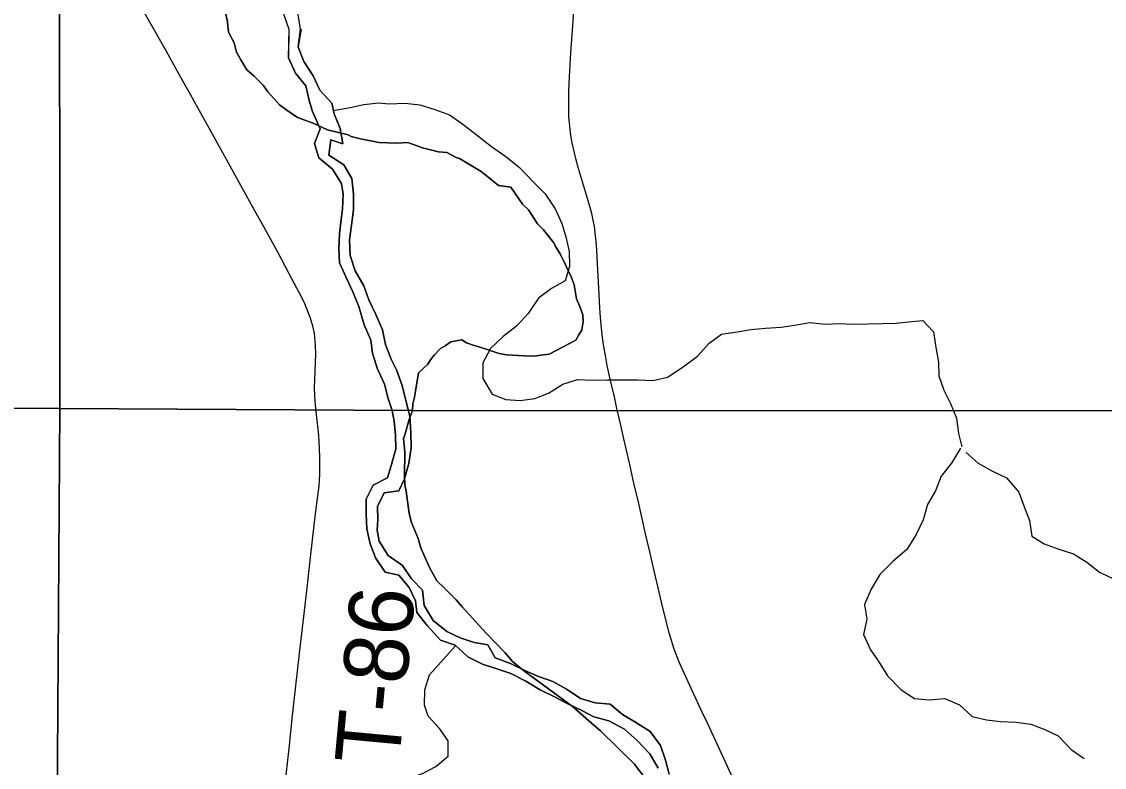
# Model space of a CAD drawing. Extents: x 0 to 34, y 0 to 22.
# Drawn here: x 2.7836 to 3.2608, y 19.2166 to 19.5455 of the extents above; entities that cross this region are included whole.
import ezdxf

# ---------------------------------------------------------------- set-up
doc = ezdxf.new("R2010")
doc.units = 0
for name, color, linetype in [('GM_X_Major_River', 7, 'Continuous'), ('GM_X_Minor_River', 7, 'Continuous'), ('GM_X_Section', 7, 'Continuous'), ('GM_X_State_Route', 7, 'Continuous'), ('GM_X_Township_Road', 7, 'Continuous'), ('GM_X_Township_Road_Text', 7, 'Continuous')]:
    doc.layers.add(name, color=color, linetype=linetype)

msp = doc.modelspace()

# ---------------------------------------------------------------- linework, layer by layer
at = {"layer": 'GM_X_Major_River'}
for points in [[(2.90652, 19.54213), (2.90532, 19.54942), (2.90415, 19.55587), (2.9045, 19.56214), (2.90922, 19.56691), (2.91509, 19.56789), (2.92117, 19.56622), (2.92743, 19.56455), (2.93369, 19.56325), (2.93957, 19.56367), (2.94619, 19.56541), (2.95224, 19.56849), (2.95791, 19.57364), (2.96243, 19.57975), (2.96657, 19.58584), (2.97204, 19.59043), (2.97599, 19.59615), (2.98166, 19.60055), (2.98694, 19.60646), (2.99051, 19.61275), (2.9937, 19.61884), (2.99709, 19.62494), (2.99952, 19.63179), (3.00214, 19.63845)], [(2.99045, 19.62414), (2.98689, 19.61748), (2.9835, 19.61157), (2.97936, 19.60509), (2.97332, 19.60012), (2.96993, 19.59536), (2.96541, 19.58887), (2.95995, 19.58296), (2.9558, 19.57743), (2.94976, 19.57322), (2.94333, 19.57014), (2.93708, 19.56859), (2.93025, 19.56969), (2.92417, 19.57136), (2.91829, 19.57228), (2.91184, 19.57376), (2.90559, 19.57202), (2.89955, 19.56667), (2.89825, 19.56191), (2.89828, 19.55508), (2.89907, 19.54844), (2.90138, 19.54219)], [(3.06417, 19.21617), (3.0604, 19.22247), (3.05493, 19.2284), (3.04925, 19.23338), (3.04243, 19.23703), (3.0358, 19.23878), (3.03049, 19.24166), (3.02405, 19.24474), (3.01818, 19.24781), (3.01211, 19.2507), (3.00587, 19.25454), (2.99924, 19.258), (2.9926, 19.26013), (2.98672, 19.26206), (2.98028, 19.26533), (2.97461, 19.2705), (2.96816, 19.27263), (2.96231, 19.27912), (2.95778, 19.28486), (2.95723, 19.29), (2.95441, 19.29591), (2.94988, 19.30126), (2.94381, 19.30262), (2.93947, 19.30893), (2.93723, 19.31521), (2.93574, 19.32169), (2.93539, 19.32816), (2.93542, 19.33482), (2.93849, 19.34108), (2.94478, 19.34428), (2.94652, 19.35017), (2.94845, 19.35701), (2.94829, 19.36309), (2.94775, 19.36918), (2.94682, 19.37394), (2.94514, 19.37928), (2.94346, 19.38557), (2.94027, 19.39262), (2.93821, 19.39929), (2.93748, 19.405), (2.93448, 19.41168), (2.93224, 19.41987), (2.92961, 19.42635), (2.9266, 19.43265), (2.9236, 19.43913), (2.92344, 19.44522), (2.92366, 19.45188), (2.92445, 19.45815), (2.92505, 19.4629), (2.92527, 19.46937), (2.92453, 19.47413), (2.92058, 19.48043), (2.91452, 19.48541), (2.91265, 19.49169), (2.91515, 19.49815), (2.91178, 19.50578), (2.91028, 19.51073), (2.90879, 19.51721), (2.90426, 19.52275), (2.90126, 19.52942), (2.90145, 19.54229)], [(2.90138, 19.54219), (2.90126, 19.52942), (2.90426, 19.52275), (2.90879, 19.51721), (2.91028, 19.51073), (2.91178, 19.50578), (2.91515, 19.49815), (2.91265, 19.49169), (2.91452, 19.48541), (2.92058, 19.48043), (2.92453, 19.47413), (2.92527, 19.46937), (2.92505, 19.4629), (2.92445, 19.45815), (2.92366, 19.45188), (2.92344, 19.44522), (2.9236, 19.43913), (2.9266, 19.43265), (2.92961, 19.42635), (2.93224, 19.41987), (2.93448, 19.41168), (2.93748, 19.405), (2.93821, 19.39929), (2.94027, 19.39262), (2.94346, 19.38557), (2.94514, 19.37928), (2.94682, 19.37394), (2.94775, 19.36918), (2.94829, 19.36309), (2.94845, 19.35701), (2.94652, 19.35017), (2.94478, 19.34428), (2.93849, 19.34108), (2.93542, 19.33482), (2.93539, 19.32816), (2.93574, 19.32169), (2.93723, 19.31521), (2.93947, 19.30893), (2.94381, 19.30262), (2.94988, 19.30126), (2.95441, 19.29591), (2.95723, 19.29), (2.95778, 19.28486), (2.96231, 19.27912), (2.96816, 19.27263), (2.97461, 19.2705), (2.98028, 19.26533), (2.98672, 19.26206), (2.9926, 19.26013), (2.99924, 19.258), (3.00587, 19.25454), (3.01211, 19.2507), (3.01818, 19.24781), (3.02405, 19.24474), (3.03049, 19.24166), (3.0358, 19.23878), (3.04243, 19.23703), (3.04925, 19.23338), (3.05493, 19.2284), (3.0604, 19.22247), (3.06417, 19.21617)], [(2.9067, 19.54219), (2.90546, 19.53434), (2.9079, 19.52786), (2.91204, 19.52156), (2.91505, 19.51527), (2.92034, 19.50953), (2.92127, 19.50477), (2.92389, 19.49829), (2.92519, 19.49163), (2.91988, 19.49337), (2.9189, 19.48652), (2.92552, 19.4823), (2.9291, 19.4762), (2.92983, 19.46934), (2.92979, 19.4625), (2.929, 19.45565), (2.92802, 19.44919), (2.92836, 19.44234), (2.93061, 19.43548), (2.93437, 19.42899), (2.93662, 19.4227), (2.93963, 19.41622), (2.94263, 19.40954), (2.94393, 19.40307), (2.94637, 19.39659), (2.94881, 19.39182), (2.95125, 19.38495), (2.9546, 19.37124), (2.95513, 19.36439), (2.95529, 19.35754), (2.9543, 19.35051), (2.95237, 19.34386), (2.94988, 19.33855), (2.94341, 19.33763), (2.94035, 19.33156), (2.94051, 19.32585), (2.94029, 19.3211), (2.94122, 19.31634), (2.94518, 19.31003), (2.95142, 19.30563), (2.95538, 19.29971), (2.9603, 19.29473), (2.96102, 19.28788), (2.96498, 19.28139), (2.97103, 19.27641), (2.9769, 19.27372), (2.98297, 19.27159), (2.98904, 19.27061), (2.99224, 19.26489), (2.99907, 19.26238), (3.00532, 19.2593), (3.01138, 19.2566), (3.01764, 19.25447), (3.02408, 19.25083), (3.02995, 19.24699), (3.0364, 19.24505), (3.04304, 19.24444), (3.04834, 19.23985), (3.05458, 19.2362), (3.06064, 19.23236), (3.06517, 19.22625), (3.06742, 19.21977), (3.06891, 19.21349)], [(3.06891, 19.21349), (3.06742, 19.21977), (3.06517, 19.22625), (3.06064, 19.23236), (3.05458, 19.2362), (3.04834, 19.23985), (3.04304, 19.24444), (3.0364, 19.24505), (3.02995, 19.24699), (3.02408, 19.25083), (3.01764, 19.25447), (3.01138, 19.2566), (3.00532, 19.2593), (2.99907, 19.26238), (2.99224, 19.26489), (2.98904, 19.27061), (2.98297, 19.27159), (2.9769, 19.27372), (2.97103, 19.27641), (2.96498, 19.28139), (2.96102, 19.28788), (2.9603, 19.29473), (2.95538, 19.29971), (2.95142, 19.30563), (2.94518, 19.31003), (2.94122, 19.31634), (2.94029, 19.3211), (2.94051, 19.32585), (2.94035, 19.33156), (2.94341, 19.33763), (2.94988, 19.33855), (2.95237, 19.34386), (2.9543, 19.35051), (2.95529, 19.35754), (2.95513, 19.36439), (2.9546, 19.37124), (2.95125, 19.38495), (2.94881, 19.39182), (2.94637, 19.39659), (2.94393, 19.40307), (2.94263, 19.40954), (2.93963, 19.41622), (2.93662, 19.4227), (2.93437, 19.42899), (2.93061, 19.43548), (2.92836, 19.44234), (2.92802, 19.44919), (2.929, 19.45565), (2.92979, 19.4625), (2.92983, 19.46934), (2.9291, 19.4762), (2.92552, 19.4823), (2.9189, 19.48652), (2.91988, 19.49337), (2.92519, 19.49163), (2.92389, 19.49829), (2.92127, 19.50477), (2.92034, 19.50953), (2.91505, 19.51527), (2.91204, 19.52156), (2.9079, 19.52786), (2.90546, 19.53434), (2.90652, 19.54213)]]:
    msp.add_lwpolyline(points, dxfattribs=at)
at = {"layer": 'GM_X_Minor_River'}
for points in [[(2.92087, 19.50621), (2.92831, 19.50759), (2.93439, 19.50889), (2.94085, 19.50961), (2.9456, 19.50921), (2.95244, 19.50955), (2.95908, 19.50875), (2.96572, 19.50663), (2.97216, 19.50431), (2.97803, 19.50028), (2.98389, 19.49568), (2.99071, 19.49032), (2.99695, 19.48591), (3.003, 19.48112), (3.00905, 19.47481), (3.01434, 19.46946), (3.01868, 19.46296), (3.02168, 19.45648), (3.02336, 19.45057), (3.02485, 19.4441), (3.02501, 19.43744), (3.02308, 19.43117), (3.01717, 19.42778), (3.01145, 19.42344), (3.00686, 19.4168), (3.00171, 19.41112), (2.9958, 19.40659), (2.99026, 19.40129), (2.98681, 19.39503), (2.98678, 19.388), (2.99092, 19.38113), (2.99699, 19.37881), (3.00325, 19.37839), (3.00972, 19.37931), (3.0158, 19.38156), (3.02209, 19.38552), (3.02856, 19.38758), (3.03501, 19.38735), (3.04185, 19.38751), (3.05515, 19.38743), (3.06198, 19.38721), (3.06826, 19.38869), (3.07512, 19.39322), (3.08141, 19.39794), (3.08656, 19.40362), (3.09209, 19.40759), (3.09894, 19.40869), (3.10502, 19.40961), (3.11148, 19.41033), (3.11832, 19.41068), (3.12421, 19.4116), (3.13105, 19.4127), (3.13789, 19.41209), (3.14396, 19.41225), (3.15004, 19.41203), (3.16296, 19.41234), (3.16904, 19.41249), (3.17588, 19.41322), (3.18082, 19.41357), (3.18554, 19.4086), (3.18646, 19.40174), (3.18775, 19.39527), (3.18791, 19.38918), (3.18997, 19.38289), (3.19298, 19.37698), (3.19561, 19.3705), (3.19652, 19.36383), (3.19801, 19.35793)], [(3.19744, 19.35736), (3.19342, 19.35072), (3.18883, 19.34504), (3.18633, 19.33859), (3.18288, 19.33252), (3.18095, 19.32568), (3.17788, 19.31923), (3.17367, 19.31259), (3.16775, 19.30749), (3.16184, 19.30163), (3.15801, 19.29518), (3.15512, 19.28835), (3.15604, 19.28187), (3.15468, 19.27522), (3.15768, 19.26836), (3.16108, 19.26358), (3.16522, 19.2569), (3.17127, 19.25078), (3.17714, 19.24694), (3.18359, 19.24634), (3.19043, 19.24687), (3.19688, 19.24417), (3.20255, 19.23901), (3.20881, 19.23745), (3.21507, 19.23684), (3.22191, 19.23643), (3.22836, 19.23563), (3.23462, 19.23331), (3.24049, 19.23043), (3.24616, 19.2245), (3.25184, 19.22047)], [(3.1999, 19.35544), (3.20519, 19.35066), (3.21126, 19.34739), (3.2177, 19.34431), (3.22317, 19.338), (3.22523, 19.33191), (3.22786, 19.32542), (3.22878, 19.31857), (3.23427, 19.31512), (3.24071, 19.3128), (3.24716, 19.31067), (3.25303, 19.30702), (3.2587, 19.30262), (3.26477, 19.29973)], [(2.91732, 19.16941), (2.91849, 19.17588), (2.92099, 19.18233), (2.9233, 19.18841), (2.92504, 19.19448), (2.92905, 19.1996), (2.93496, 19.20375), (2.94125, 19.20733), (2.9479, 19.20806), (2.95399, 19.21164), (2.96027, 19.21389), (2.96618, 19.2169), (2.97152, 19.22143), (2.97155, 19.22828), (2.96778, 19.23363), (2.96268, 19.23918), (2.96118, 19.24394), (2.96122, 19.25079), (2.96334, 19.25743), (2.97464, 19.26999)]]:
    msp.add_lwpolyline(points, dxfattribs=at)
at = {"layer": 'GM_X_Section'}
for points in [[(2.56001, 19.64218), (2.80028, 19.64085), (2.80042, 19.37489), (2.56365, 19.3759)], [(2.56365, 19.3759), (2.80042, 19.37489), (2.79871, 19.11023), (2.79739, 19.11023), (2.56549, 19.10794), (2.5626, 19.10791)]]:
    msp.add_lwpolyline(points, close=True, dxfattribs=at)
for points in [[(2.8733, 19.55003), (2.87437, 19.54543), (2.8748, 19.54084), (2.87718, 19.53612), (2.87825, 19.53203), (2.88022, 19.52859), (2.88286, 19.52425), (2.88612, 19.52145), (2.89005, 19.51749), (2.89215, 19.51456), (2.89726, 19.50882), (2.90001, 19.50665), (2.9051, 19.50321), (2.91213, 19.50067), (2.91839, 19.49774), (2.92749, 19.49546), (2.9288, 19.49482), (2.93296, 19.4938), (2.94115, 19.49216), (2.94881, 19.49191), (2.95374, 19.49217), (2.96025, 19.48975), (2.96728, 19.4881), (2.97092, 19.48773), (2.97509, 19.48556), (2.97652, 19.48505), (2.98617, 19.47932), (2.98827, 19.47754), (2.99375, 19.4732), (2.99921, 19.47244), (3.00434, 19.46492), (3.00695, 19.46249), (3.0109, 19.45624), (3.01352, 19.45369), (3.01811, 19.44783), (3.01877, 19.44655), (3.02088, 19.44311), (3.02325, 19.43826), (3.02576, 19.4329), (3.02709, 19.42933), (3.02818, 19.4232), (3.02964, 19.41988), (3.03097, 19.41618), (3.03112, 19.41299), (3.0305, 19.40954), (3.02922, 19.40737), (3.02781, 19.40494), (3.01605, 19.3988), (3.01242, 19.39841), (3.00957, 19.39789), (3.00515, 19.39801), (2.99723, 19.39851), (2.99398, 19.39902), (2.98747, 19.40131), (2.98265, 19.40271), (2.97966, 19.40385), (2.97757, 19.40513), (2.97602, 19.40487), (2.97278, 19.40423), (2.97019, 19.40244), (2.96813, 19.40128), (2.96542, 19.39834), (2.96375, 19.3963), (2.9626, 19.39438), (2.95848, 19.39055), (2.95712, 19.3825), (2.95675, 19.37982), (2.956, 19.37688), (2.95583, 19.37392), (2.80042, 19.37489), (2.80028, 19.64085)], [(3.28663, 19.37379), (2.95583, 19.37392), (2.956, 19.37688), (2.95675, 19.37982), (2.95712, 19.3825), (2.95848, 19.39055), (2.9626, 19.39438), (2.96375, 19.3963), (2.96542, 19.39834), (2.96813, 19.40128), (2.97019, 19.40244), (2.97278, 19.40423), (2.97602, 19.40487), (2.97757, 19.40513), (2.97966, 19.40385), (2.98265, 19.40271), (2.98747, 19.40131), (2.99398, 19.39902), (2.99723, 19.39851), (3.00515, 19.39801), (3.00957, 19.39789), (3.01242, 19.39841), (3.01605, 19.3988), (3.02781, 19.40494), (3.02922, 19.40737), (3.0305, 19.40954), (3.03112, 19.41299), (3.03097, 19.41618), (3.02964, 19.41988), (3.02818, 19.4232), (3.02709, 19.42933), (3.02576, 19.4329), (3.02325, 19.43826), (3.02088, 19.44311), (3.01877, 19.44655), (3.01811, 19.44783), (3.01352, 19.45369), (3.0109, 19.45624), (3.00695, 19.46249), (3.00434, 19.46492), (2.99921, 19.47244), (2.99375, 19.4732), (2.98827, 19.47754), (2.98617, 19.47932), (2.97652, 19.48505), (2.97509, 19.48556), (2.97092, 19.48773), (2.96728, 19.4881), (2.96025, 19.48975), (2.95374, 19.49217), (2.94881, 19.49191), (2.94115, 19.49216), (2.93296, 19.4938), (2.9288, 19.49482), (2.92749, 19.49546), (2.91839, 19.49774), (2.91213, 19.50067), (2.9051, 19.50321), (2.90001, 19.50665), (2.89726, 19.50882), (2.89215, 19.51456), (2.89005, 19.51749), (2.88612, 19.52145), (2.88286, 19.52425), (2.88022, 19.52859), (2.87825, 19.53203), (2.87718, 19.53612), (2.8748, 19.54084), (2.87437, 19.54543), (2.8733, 19.55003)], [(2.79871, 19.11023), (2.80042, 19.37489), (2.95583, 19.37392), (2.95436, 19.36998), (2.95247, 19.36321), (2.95184, 19.36155), (2.95241, 19.35568), (2.95237, 19.34496), (2.95253, 19.34113), (2.95307, 19.33832), (2.95432, 19.32849), (2.95539, 19.32453), (2.9583, 19.31751), (2.95951, 19.31343), (2.96136, 19.30896), (2.96334, 19.30463), (2.96651, 19.29876), (2.96978, 19.2957), (2.97514, 19.29047), (2.97777, 19.28741), (2.98838, 19.27568), (2.99244, 19.27147), (2.99663, 19.26701), (2.99991, 19.26331), (3.0054, 19.25885), (3.02629, 19.24355), (3.03571, 19.23514), (3.03871, 19.23272), (3.0535, 19.21805), (3.05875, 19.21142)], [(3.05875, 19.21142), (3.0535, 19.21805), (3.03871, 19.23272), (3.03571, 19.23514), (3.02629, 19.24355), (3.0054, 19.25885), (2.99991, 19.26331), (2.99663, 19.26701), (2.99244, 19.27147), (2.98838, 19.27568), (2.97777, 19.28741), (2.97514, 19.29047), (2.96978, 19.2957), (2.96651, 19.29876), (2.96334, 19.30463), (2.96136, 19.30896), (2.95951, 19.31343), (2.9583, 19.31751), (2.95539, 19.32453), (2.95432, 19.32849), (2.95307, 19.33832), (2.95253, 19.34113), (2.95237, 19.34496), (2.95241, 19.35568), (2.95184, 19.36155), (2.95247, 19.36321), (2.95436, 19.36998), (2.95583, 19.37392), (3.28663, 19.37379)]]:
    msp.add_lwpolyline(points, dxfattribs=at)
at = {"layer": 'GM_X_State_Route'}
for points in [[(3.08507, 19.23769), (3.08443, 19.23906), (3.07887, 19.25107), (3.07359, 19.26272), (3.07117, 19.26867), (3.06903, 19.27586), (3.06709, 19.28338), (3.06559, 19.28948), (3.06416, 19.29567), (3.06232, 19.3033), (3.06042, 19.31164), (3.05858, 19.31957), (3.05527, 19.33418), (3.05354, 19.3412), (3.0516, 19.35015), (3.04898, 19.36152), (3.04768, 19.36741), (3.04598, 19.37484), (3.04482, 19.37991), (3.04295, 19.38774), (3.04169, 19.39382), (3.04086, 19.39815), (3.04021, 19.4021), (3.03964, 19.40619), (3.03922, 19.41021), (3.03873, 19.41492), (3.03835, 19.41924), (3.03791, 19.42789), (3.03737, 19.43859), (3.03706, 19.44485), (3.0368, 19.44852), (3.03643, 19.45228), (3.03601, 19.45504), (3.03543, 19.45796), (3.03482, 19.46081), (3.03416, 19.46343), (3.0333, 19.46641), (3.03212, 19.47038), (3.02861, 19.48222), (3.02718, 19.48761), (3.02625, 19.49195), (3.02568, 19.49529), (3.0253, 19.49791), (3.025, 19.50079), (3.02481, 19.50349), (3.0247, 19.50644), (3.0247, 19.5102), (3.02481, 19.51479), (3.02504, 19.52109), (3.02565, 19.53167), (3.02647, 19.54367), (3.02737, 19.55686)], [(3.12256, 19.13452), (3.12194, 19.13858), (3.12065, 19.14586), (3.11991, 19.14961), (3.11908, 19.15329), (3.11819, 19.15696), (3.11721, 19.16053), (3.11622, 19.16424), (3.11514, 19.16785), (3.11399, 19.17145), (3.11278, 19.17502), (3.1103, 19.18168), (3.1089, 19.18519), (3.10747, 19.18886), (3.1058, 19.19264), (3.1029, 19.19899), (3.09554, 19.21496), (3.09038, 19.22621), (3.08507, 19.23769)]]:
    msp.add_lwpolyline(points, dxfattribs=at)
at = {"layer": 'GM_X_Township_Road'}
msp.add_lwpolyline([(2.89964, 19.20817), (2.90147, 19.22492), (2.90301, 19.23937), (2.90441, 19.25246), (2.90649, 19.27061), (2.90795, 19.28312), (2.90927, 19.29436), (2.91077, 19.30782), (2.91193, 19.31828), (2.91329, 19.32948), (2.91464, 19.34065), (2.91488, 19.34339), (2.91497, 19.34553), (2.91505, 19.35358), (2.91474, 19.36039), (2.91442, 19.36439), (2.91373, 19.37084), (2.91315, 19.37618), (2.91287, 19.38037), (2.91272, 19.38417), (2.91277, 19.38745), (2.91314, 19.39522), (2.91321, 19.39866), (2.91311, 19.40275), (2.91263, 19.4081), (2.91194, 19.41114), (2.91082, 19.4146), (2.90835, 19.42094), (2.90711, 19.42373), (2.90281, 19.43179), (2.89664, 19.44344), (2.89101, 19.45359), (2.88564, 19.46329), (2.88012, 19.47325), (2.87458, 19.48326), (2.86763, 19.4958), (2.86263, 19.50482), (2.85809, 19.51302), (2.85374, 19.52087), (2.84727, 19.53255), (2.84123, 19.54311), (2.83591, 19.55244)], dxfattribs=at)

# ---------------------------------------------------------------- texts
at = {"layer": 'GM_X_Township_Road_Text'}
msp.add_text('T-86', height=0.028409, rotation=84.6776, dxfattribs=at).set_placement((2.9498, 19.21688))

doc.saveas('drawing.dxf')
